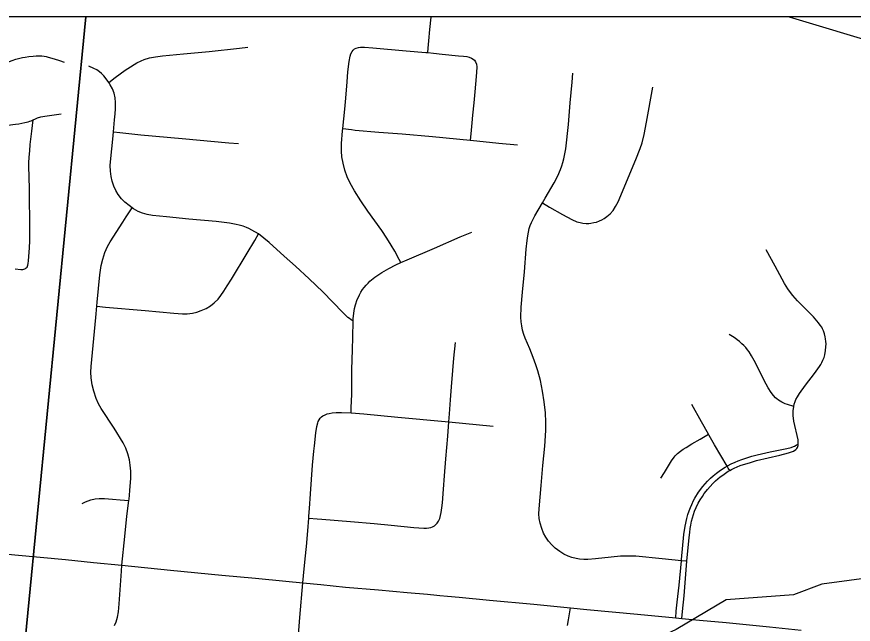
# Model space of a CAD drawing. Extents: x 0 to 34, y 0 to 22.
# Drawn here: x 7.009 to 7.674, y 20.623 to 21.106 of the extents above; entities that cross this region are included whole.
import ezdxf

# ---------------------------------------------------------------- set-up
doc = ezdxf.new("R2010")
doc.units = 0
for name, color, linetype in [('GM_X_City_Street', 7, 'Continuous'), ('GM_X_Corporation', 7, 'Continuous'), ('GM_X_County_Road', 7, 'Continuous'), ('GM_X_Interstate_Route', 7, 'Continuous'), ('GM_X_Minor_River', 7, 'Continuous')]:
    doc.layers.add(name, color=color, linetype=linetype)

msp = doc.modelspace()

# ---------------------------------------------------------------- linework, layer by layer
at = {"layer": 'GM_X_City_Street'}
for points in [[(7.33577, 21.0774), (7.33601, 21.08081), (7.33651, 21.08681), (7.3374, 21.09583), (7.33845, 21.10564), (7.33848, 21.10587)], [(7.08206, 21.0537), (7.0872, 21.05747), (7.09526, 21.06339), (7.09938, 21.06611), (7.10226, 21.06793), (7.1044, 21.06919), (7.10778, 21.07088), (7.11029, 21.07184), (7.11442, 21.07314), (7.11921, 21.07395), (7.12483, 21.07482), (7.1415, 21.07639), (7.16189, 21.07822), (7.18594, 21.08086), (7.19272, 21.08159)], [(7.31437, 20.9105), (7.313, 20.91302), (7.30947, 20.91946), (7.30655, 20.92444), (7.30321, 20.93002), (7.29917, 20.93611), (7.28814, 20.9515), (7.28245, 20.95968), (7.27743, 20.96756), (7.27405, 20.97357), (7.27168, 20.97871), (7.26977, 20.98405), (7.2683, 20.98953), (7.26746, 20.99451), (7.26715, 20.99894), (7.26722, 21.00522), (7.26798, 21.01517), (7.26816, 21.01695), (7.26975, 21.03248), (7.27062, 21.0411), (7.27149, 21.0541), (7.27222, 21.06216), (7.27321, 21.0702), (7.27391, 21.07458), (7.27448, 21.0765), (7.2755, 21.0783), (7.27642, 21.07937), (7.27752, 21.08026), (7.27881, 21.08093), (7.28063, 21.08145), (7.28226, 21.08171), (7.28544, 21.08171), (7.29205, 21.08119), (7.31853, 21.07877), (7.33404, 21.07757), (7.33577, 21.0774), (7.34023, 21.07693), (7.347, 21.07618), (7.35996, 21.07491), (7.36407, 21.07458), (7.36673, 21.07415), (7.36862, 21.07364), (7.37044, 21.07292), (7.37167, 21.07215), (7.37266, 21.07132), (7.3736, 21.06995), (7.37429, 21.06808), (7.37459, 21.06609), (7.37438, 21.0616), (7.37352, 21.05232), (7.37299, 21.04618), (7.37226, 21.03747), (7.37131, 21.02763), (7.37065, 21.02145), (7.36982, 21.0128), (7.36934, 21.00781)], [(6.98075, 21.06396), (6.98437, 21.06445), (6.98803, 21.06511), (6.99074, 21.06572), (6.99227, 21.06609), (6.99373, 21.06656), (7.00061, 21.06929), (7.0053, 21.07109), (7.00834, 21.07205), (7.01133, 21.07289), (7.01344, 21.07336), (7.01566, 21.07379), (7.0187, 21.07423), (7.02191, 21.07456), (7.02437, 21.07472), (7.02697, 21.07475), (7.02881, 21.07468), (7.0308, 21.0745), (7.03239, 21.07423), (7.03396, 21.07387), (7.03875, 21.07238), (7.0429, 21.071), (7.04661, 21.06975)], [(7.27643, 20.86408), (7.27484, 20.86507), (7.27337, 20.86599), (7.27208, 20.86701), (7.27076, 20.86818), (7.26811, 20.87079), (7.26011, 20.87899), (7.25228, 20.88718), (7.24141, 20.8975), (7.23045, 20.90754), (7.2216, 20.91564), (7.20951, 20.92657), (7.20114, 20.93336), (7.19589, 20.9364), (7.19351, 20.93766), (7.19161, 20.93847), (7.18881, 20.9395), (7.18577, 20.94033), (7.18348, 20.94085), (7.178, 20.94188), (7.16753, 20.94315), (7.14588, 20.94504), (7.128, 20.947), (7.11687, 20.94797), (7.11259, 20.94866), (7.10901, 20.9497), (7.10559, 20.95117), (7.10181, 20.95331), (7.10072, 20.95404), (7.09821, 20.95575), (7.0949, 20.95855), (7.09233, 20.96124), (7.08968, 20.96469), (7.08774, 20.96786), (7.08617, 20.97123), (7.08475, 20.97534), (7.08394, 20.97897), (7.08344, 20.98328), (7.08336, 20.98763), (7.08387, 20.99319), (7.08543, 21.00862), (7.08595, 21.01453), (7.0868, 21.02408), (7.0872, 21.02866), (7.08749, 21.03262), (7.08756, 21.03529), (7.08758, 21.0377), (7.08718, 21.0414), (7.0863, 21.04501), (7.085, 21.0485), (7.0833, 21.05182), (7.08206, 21.0537), (7.08091, 21.05544), (7.07824, 21.05887), (7.07644, 21.06081), (7.07478, 21.0621), (7.07257, 21.06357), (7.07031, 21.06475), (7.06632, 21.06648)], [(7.54163, 20.6732), (7.54063, 20.67328), (7.53719, 20.67361), (7.522, 20.67501), (7.50105, 20.67712), (7.49493, 20.67736), (7.48879, 20.67715), (7.48142, 20.6765), (7.46907, 20.67499), (7.46281, 20.67457), (7.45963, 20.67456), (7.45637, 20.67482), (7.45356, 20.67537), (7.45021, 20.67628), (7.44726, 20.6773), (7.4438, 20.67892), (7.44053, 20.6809), (7.43697, 20.68357), (7.43416, 20.68616), (7.43166, 20.68907), (7.4295, 20.69223), (7.42769, 20.6956), (7.42625, 20.69914), (7.42499, 20.70341), (7.42428, 20.70715), (7.42394, 20.71094), (7.42412, 20.71496), (7.42574, 20.73329), (7.42722, 20.74933), (7.42863, 20.76473), (7.42938, 20.77705), (7.42945, 20.78382), (7.4291, 20.79119), (7.42823, 20.79976), (7.42693, 20.80829), (7.42515, 20.81674), (7.42308, 20.82449), (7.42157, 20.82917), (7.41949, 20.83499), (7.41666, 20.84187), (7.41306, 20.85053), (7.41199, 20.85347), (7.41098, 20.85675), (7.41035, 20.86022), (7.40989, 20.86346), (7.40966, 20.86713), (7.40999, 20.87506), (7.41085, 20.88711), (7.41241, 20.90318), (7.41397, 20.92115), (7.41466, 20.92799), (7.41515, 20.93187), (7.41571, 20.93482), (7.41633, 20.93748), (7.41714, 20.94002), (7.41814, 20.94237), (7.42082, 20.94767), (7.42683, 20.958), (7.42894, 20.96163), (7.43613, 20.97391), (7.43896, 20.97936), (7.44116, 20.98441), (7.44215, 20.98732), (7.44306, 20.99003), (7.44375, 20.99289), (7.44443, 20.99558), (7.44538, 21.00101), (7.44737, 21.02013), (7.4489, 21.03746), (7.45039, 21.05382), (7.45103, 21.06107)], [(7.42683, 20.958), (7.4325, 20.95465), (7.44263, 20.94867), (7.45026, 20.94467), (7.45419, 20.943), (7.45668, 20.94224), (7.45886, 20.94185), (7.46165, 20.94145), (7.46354, 20.94155), (7.46519, 20.94178), (7.46751, 20.94224), (7.46969, 20.94274), (7.47208, 20.94363), (7.47397, 20.94453), (7.47586, 20.94552), (7.47804, 20.94701), (7.48061, 20.94927), (7.48292, 20.952), (7.48491, 20.95502), (7.48687, 20.9588), (7.50113, 20.9925), (7.5045, 21.00112), (7.506, 21.00579), (7.50763, 21.01235), (7.50945, 21.02206), (7.51453, 21.0499)], [(6.97834, 21.01622), (6.98407, 21.01711), (7.00191, 21.01978), (7.00808, 21.02048), (7.01069, 21.0209), (7.01314, 21.02136), (7.0155, 21.0218), (7.01793, 21.02239), (7.01936, 21.02278), (7.02051, 21.02319), (7.02216, 21.02393)], [(7.00764, 20.90551), (7.01235, 20.90502), (7.01315, 20.90502), (7.01394, 20.9051), (7.01463, 20.90531), (7.01531, 20.90559), (7.01599, 20.90592), (7.0166, 20.90635), (7.01714, 20.90689), (7.01757, 20.90766), (7.01778, 20.90838), (7.018, 20.90983), (7.01821, 20.91193), (7.01854, 20.91538), (7.01908, 20.92213), (7.01939, 20.9278), (7.01948, 20.93425), (7.0195, 20.94022), (7.01949, 20.94649), (7.01922, 20.95827), (7.01905, 20.96743), (7.01874, 20.98009), (7.01863, 20.98563), (7.01872, 20.98971), (7.01897, 20.99423), (7.0193, 20.99925), (7.01971, 21.00434), (7.021, 21.01481), (7.02216, 21.02393)], [(7.02216, 21.02393), (7.0238, 21.02472), (7.02553, 21.02544), (7.0263, 21.02574), (7.02721, 21.02599), (7.02825, 21.02623), (7.0298, 21.02657), (7.03142, 21.02684), (7.03503, 21.02741), (7.04422, 21.02863)], [(7.26816, 21.01695), (7.27499, 21.0162), (7.27808, 21.01586), (7.29667, 21.01417), (7.31527, 21.01271), (7.33945, 21.01077), (7.36934, 21.00781), (7.37474, 21.00728), (7.39205, 21.00546), (7.4069, 21.00403)], [(7.08595, 21.01453), (7.09083, 21.01399), (7.10755, 21.01215), (7.14043, 21.00915), (7.17765, 21.00568), (7.18511, 21.00527)], [(7.08671, 20.62213), (7.08798, 20.62506), (7.08909, 20.62872), (7.08989, 20.63309), (7.0905, 20.63933), (7.09225, 20.66532), (7.09258, 20.67016), (7.09483, 20.69297), (7.09641, 20.70909), (7.09807, 20.72141), (7.09823, 20.72261), (7.09856, 20.72584), (7.09883, 20.72934), (7.09959, 20.7392), (7.09959, 20.74471), (7.09923, 20.74958), (7.09855, 20.75378), (7.09732, 20.75849), (7.09562, 20.76305), (7.0935, 20.76742), (7.08639, 20.779), (7.07607, 20.79452), (7.07388, 20.79838), (7.07218, 20.80248), (7.07017, 20.80844), (7.06904, 20.81337), (7.06821, 20.81897), (7.06795, 20.82339), (7.06808, 20.82782), (7.07179, 20.86679), (7.07251, 20.87581), (7.07278, 20.87918), (7.07498, 20.90083), (7.07614, 20.90826), (7.07732, 20.91316), (7.07908, 20.91854), (7.08104, 20.9232), (7.08313, 20.92709), (7.09335, 20.94274), (7.09606, 20.94688), (7.10072, 20.95404)], [(7.07251, 20.87581), (7.07947, 20.87518), (7.11108, 20.87233), (7.13396, 20.8702), (7.14072, 20.86977), (7.14437, 20.86985), (7.14859, 20.87036), (7.15212, 20.87116), (7.15557, 20.87232), (7.15944, 20.87408), (7.16308, 20.87625), (7.16593, 20.87847), (7.16896, 20.88144), (7.17124, 20.88426), (7.17354, 20.88784), (7.17613, 20.89212), (7.17963, 20.89725), (7.19206, 20.91803), (7.19819, 20.92815), (7.20114, 20.93336)], [(7.27481, 20.79124), (7.2749, 20.79518), (7.27517, 20.80607), (7.2754, 20.82522), (7.27558, 20.83342), (7.27577, 20.8413), (7.27609, 20.85119), (7.27643, 20.86408), (7.27645, 20.86591), (7.27677, 20.87029), (7.27735, 20.87398), (7.27811, 20.87699), (7.27957, 20.88108), (7.28048, 20.88303), (7.28144, 20.88501), (7.28252, 20.88697), (7.28388, 20.88915), (7.28511, 20.89079), (7.28669, 20.89268), (7.2882, 20.89422), (7.28973, 20.89579), (7.29358, 20.89892), (7.29924, 20.90277), (7.30461, 20.9059), (7.31017, 20.90867), (7.31437, 20.9105), (7.31928, 20.91265), (7.34091, 20.9221), (7.36148, 20.93087), (7.37055, 20.93467)], [(7.63003, 20.76661), (7.63007, 20.76814), (7.62993, 20.76966), (7.62668, 20.78459), (7.62612, 20.7889), (7.62605, 20.79262), (7.62648, 20.79613), (7.62694, 20.79811), (7.62755, 20.80005), (7.62825, 20.8017), (7.62951, 20.80397), (7.63108, 20.80656), (7.63577, 20.81299), (7.64289, 20.82238), (7.6469, 20.8279), (7.64793, 20.82953), (7.64885, 20.83107), (7.64974, 20.83298), (7.65059, 20.83504), (7.65123, 20.83729), (7.65185, 20.84066), (7.65211, 20.84356), (7.65216, 20.84583), (7.65206, 20.8479), (7.65185, 20.84991), (7.65159, 20.8516), (7.65098, 20.854), (7.65013, 20.85631), (7.64942, 20.85783), (7.64874, 20.85907), (7.64762, 20.86089), (7.64627, 20.86263), (7.64217, 20.86729), (7.63321, 20.87641), (7.62959, 20.88009), (7.62756, 20.88237), (7.62587, 20.88432), (7.62394, 20.88684), (7.62182, 20.88978), (7.61923, 20.894), (7.61187, 20.90761), (7.60458, 20.92054)], [(7.62648, 20.79613), (7.62144, 20.79784), (7.61979, 20.79841), (7.61852, 20.79892), (7.61713, 20.79966), (7.61578, 20.8004), (7.61438, 20.8013), (7.61305, 20.80225), (7.61203, 20.80311), (7.61038, 20.80499), (7.60869, 20.80729), (7.60628, 20.81093), (7.60301, 20.81695), (7.59602, 20.8309), (7.59305, 20.83637), (7.59107, 20.83952), (7.58969, 20.84129), (7.58839, 20.84295), (7.58678, 20.84466), (7.58533, 20.84605), (7.58334, 20.84771), (7.58149, 20.84923), (7.57999, 20.85034), (7.57785, 20.85179), (7.57526, 20.85328)], [(7.2411, 20.7074), (7.24775, 20.70695), (7.25146, 20.70669), (7.27436, 20.70482), (7.29292, 20.70311), (7.30652, 20.70179), (7.32445, 20.70014), (7.33251, 20.69952), (7.33462, 20.69954), (7.33642, 20.6997), (7.33806, 20.70005), (7.33951, 20.7006), (7.34098, 20.70141), (7.34212, 20.70231), (7.34315, 20.70343), (7.3442, 20.70496), (7.34473, 20.70606), (7.34518, 20.70724), (7.34587, 20.70962), (7.34634, 20.71203), (7.34684, 20.71569), (7.34725, 20.71967), (7.34813, 20.73049), (7.34907, 20.74099), (7.3501, 20.75458), (7.35156, 20.77246), (7.35252, 20.784), (7.35304, 20.79034), (7.35378, 20.80141), (7.35454, 20.8119), (7.35565, 20.8249), (7.35647, 20.8346), (7.35759, 20.8471)], [(7.57566, 20.74528), (7.57451, 20.74721), (7.57356, 20.74882), (7.56354, 20.76562), (7.5592, 20.77311), (7.55864, 20.77411), (7.55327, 20.78394), (7.54542, 20.79768)], [(7.23633, 20.65601), (7.2369, 20.66155), (7.23829, 20.67499), (7.23917, 20.68487), (7.24026, 20.69724), (7.2411, 20.7074), (7.24123, 20.70898), (7.2417, 20.71514), (7.2424, 20.72684), (7.24412, 20.74967), (7.24465, 20.75521), (7.24512, 20.76073), (7.24551, 20.76481), (7.24666, 20.77529), (7.24753, 20.7804), (7.24826, 20.78317), (7.24867, 20.78427), (7.24939, 20.78564), (7.25019, 20.78685), (7.25124, 20.78789), (7.25238, 20.7887), (7.25398, 20.78951), (7.25559, 20.79023), (7.25737, 20.79072), (7.25955, 20.79112), (7.26276, 20.79128), (7.26712, 20.79128), (7.27481, 20.79124), (7.28477, 20.79026), (7.31192, 20.78757), (7.34961, 20.78425), (7.35252, 20.784), (7.3875, 20.78048)], [(7.52081, 20.73927), (7.52367, 20.74376), (7.52934, 20.75291), (7.53149, 20.75593), (7.53237, 20.75704), (7.53409, 20.75883), (7.53642, 20.76058), (7.53875, 20.76221), (7.54105, 20.7637), (7.54558, 20.76638), (7.55224, 20.77032), (7.55864, 20.77411)], [(7.5327, 20.62821), (7.53319, 20.6336), (7.53384, 20.64072), (7.5354, 20.65428), (7.53719, 20.67361), (7.53729, 20.67467), (7.53924, 20.69442), (7.54017, 20.70118), (7.54146, 20.70725), (7.54234, 20.71039), (7.54332, 20.71316), (7.54444, 20.71601), (7.54544, 20.71833), (7.54692, 20.72141), (7.54795, 20.72333), (7.55087, 20.72809), (7.55423, 20.73256), (7.55793, 20.73674), (7.56026, 20.73911), (7.56241, 20.74105), (7.56507, 20.74324), (7.56729, 20.7449), (7.56986, 20.74669), (7.57198, 20.74794), (7.57356, 20.74882), (7.57444, 20.74931), (7.57689, 20.75061), (7.57987, 20.75194), (7.58238, 20.75299), (7.58524, 20.75409), (7.58688, 20.75471), (7.59011, 20.75576), (7.59333, 20.75666), (7.5974, 20.75768), (7.60773, 20.76003), (7.62102, 20.76288), (7.62435, 20.76363), (7.62634, 20.76426), (7.62704, 20.76454), (7.62834, 20.76531), (7.63003, 20.76661)], [(7.53766, 20.62774), (7.53822, 20.63338), (7.53945, 20.64579), (7.54163, 20.6732), (7.5434, 20.69212), (7.5439, 20.69603), (7.5443, 20.69927), (7.54469, 20.70198), (7.54531, 20.70504), (7.54594, 20.70771), (7.54689, 20.71045), (7.54775, 20.71304), (7.54892, 20.71578), (7.55057, 20.71931), (7.55214, 20.72205), (7.5539, 20.7247), (7.55535, 20.72691), (7.55691, 20.72896), (7.55795, 20.73031), (7.56213, 20.7349), (7.56437, 20.73702), (7.56625, 20.73868), (7.56798, 20.74016), (7.57017, 20.74172), (7.57228, 20.74322), (7.57451, 20.74466), (7.57566, 20.74528), (7.57707, 20.74604), (7.57922, 20.74712), (7.58161, 20.74823), (7.58389, 20.74918), (7.5866, 20.75015), (7.59133, 20.75153), (7.5968, 20.75313), (7.61552, 20.75757), (7.62231, 20.75932), (7.62463, 20.76008), (7.62623, 20.76078), (7.62822, 20.76195), (7.62906, 20.76285), (7.62947, 20.76349), (7.62983, 20.76426), (7.63003, 20.76523), (7.63003, 20.76661)], [(7.06092, 20.71902), (7.06374, 20.7203), (7.06777, 20.7219), (7.07121, 20.72282), (7.07444, 20.72315), (7.07877, 20.72319), (7.08496, 20.72264), (7.09112, 20.72207), (7.09807, 20.72141)], [(7.23288, 20.61466), (7.23386, 20.62847), (7.23633, 20.65601)], [(7.44667, 20.62202), (7.44752, 20.6267), (7.44832, 20.63131), (7.44916, 20.63619)]]:
    msp.add_lwpolyline(points, dxfattribs=at)
at = {"layer": 'GM_X_Corporation'}
for points in [[(8.71189, 14.30587), (8.71189, 21.10587), (4.05187, 21.10587)], [(8.71189, 14.30587), (8.71189, 21.02216), (8.61486, 21.03591), (8.24427, 21.07383), (8.1735, 21.08097), (8.1315, 21.08535), (8.11104, 21.08726), (7.91119, 21.10587), (4.05187, 21.10587)]]:
    msp.add_lwpolyline(points, dxfattribs=at)
for points in [[(7.06384, 21.10587), (6.05195, 21.10587), (5.98271, 20.25288), (6.97134, 20.15852)], [(7.86989, 21.10587), (7.06384, 21.10587), (6.97134, 20.15852), (8.01264, 20.06664), (8.11355, 21.08279)]]:
    msp.add_lwpolyline(points, close=True, dxfattribs=at)
at = {"layer": 'GM_X_County_Road'}
for points in [[(6.8794, 20.69008), (6.89314, 20.68871), (6.91733, 20.6867), (6.9452, 20.68484), (6.96184, 20.68314), (6.98284, 20.68078), (7.00758, 20.67824), (7.04779, 20.67453), (7.07004, 20.67231), (7.09258, 20.67016)], [(7.09258, 20.67016), (7.13124, 20.66622), (7.17206, 20.66222), (7.19865, 20.65966), (7.22278, 20.65732), (7.23633, 20.65601)], [(7.23633, 20.65601), (7.2506, 20.65462), (7.27039, 20.65267), (7.2964, 20.65044), (7.31931, 20.64846), (7.33538, 20.64704), (7.34275, 20.64632), (7.3452, 20.64607), (7.35134, 20.64546), (7.3606, 20.64457), (7.38472, 20.64233), (7.41995, 20.63898), (7.44916, 20.63619)], [(7.44916, 20.63619), (7.46201, 20.63496), (7.50222, 20.63124), (7.5327, 20.62821)], [(7.5327, 20.62821), (7.53766, 20.62774), (7.55167, 20.62639), (7.5727, 20.62446), (7.60731, 20.6211), (7.63251, 20.61852)]]:
    msp.add_lwpolyline(points, dxfattribs=at)
at = {"layer": 'GM_X_Interstate_Route'}
msp.add_lwpolyline([(7.62301, 21.10587), (7.69797, 21.08322), (7.72434, 21.07593), (7.74849, 21.06995), (7.77462, 21.06419), (7.79479, 21.06038), (7.81692, 21.05686), (7.83913, 21.05398), (7.86205, 21.05175), (7.88626, 21.05013), (7.91113, 21.04916), (7.93415, 21.04888), (7.95841, 21.0493), (7.98203, 21.05044), (8.00683, 21.05237), (8.03218, 21.05516), (8.05807, 21.05868), (8.07343, 21.06121), (8.1032, 21.06673), (8.11233, 21.06852), (8.13366, 21.07272), (8.17373, 21.08044), (8.27215, 21.09985), (8.30266, 21.10587)], dxfattribs=at)
at = {"layer": 'GM_X_Minor_River'}
msp.add_lwpolyline([(7.71009, 20.6633), (7.64885, 20.65505), (7.62629, 20.6464), (7.57273, 20.64256), (7.53319, 20.61906), (7.51097, 20.60851), (7.48964, 20.60401), (7.46842, 20.6052), (7.42122, 20.61602), (7.4007, 20.61416), (7.39115, 20.61094), (7.35852, 20.59186), (7.35529, 20.58206), (7.36131, 20.5603), (7.35814, 20.53494), (7.36644, 20.51351), (7.36316, 20.50143), (7.34794, 20.4801), (7.33832, 20.47309), (7.30152, 20.4541)], dxfattribs=at)

doc.saveas('drawing.dxf')
